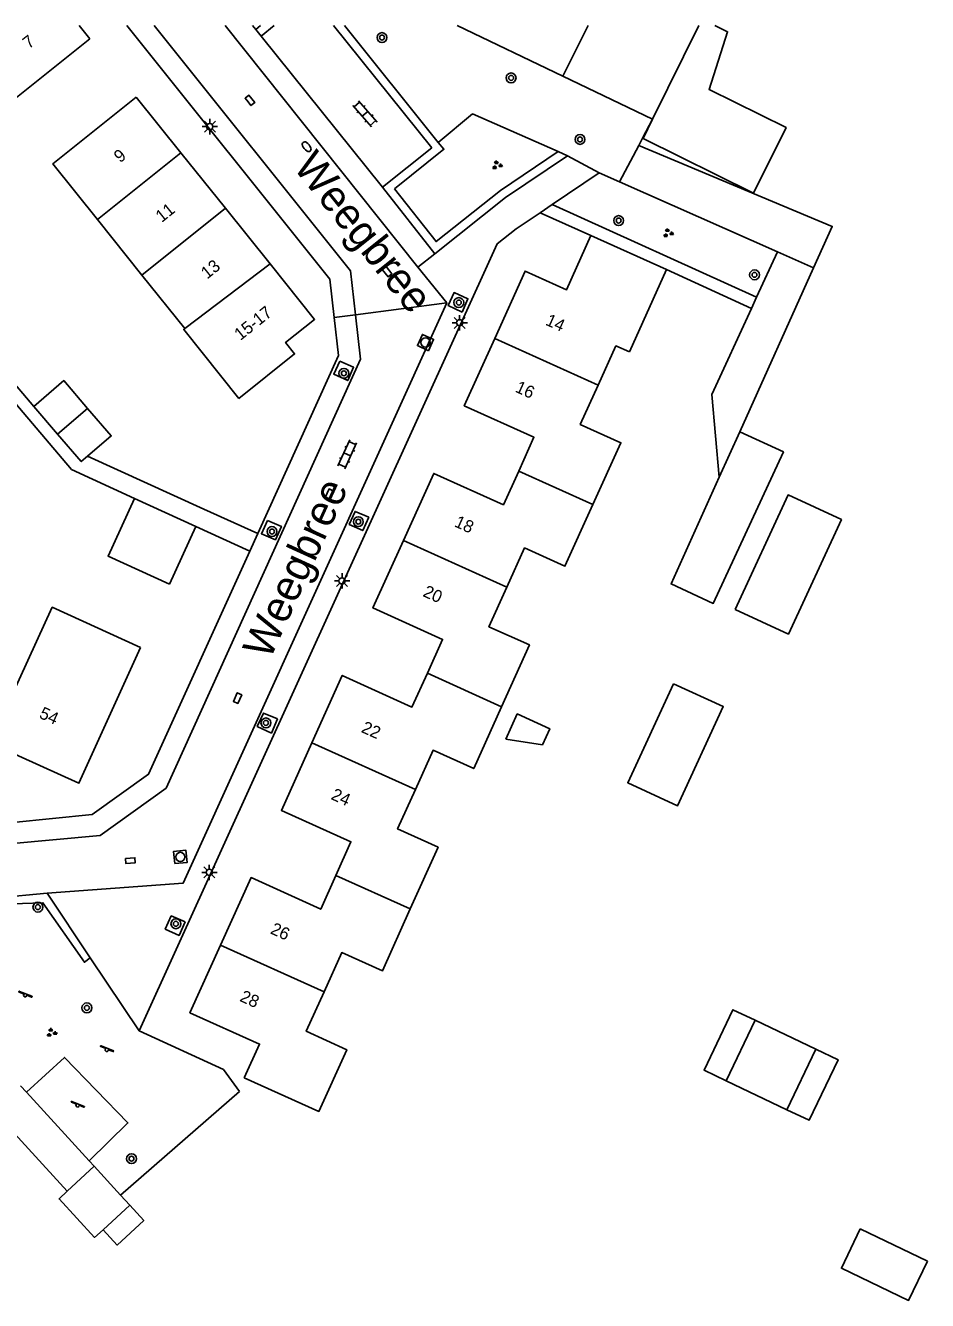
# Model space of a CAD drawing. Extents: x 136000 to 141000, y 400494 to 402006.
# Drawn here: x 137393.1 to 137466.3, y 401896.6 to 402000 of the extents above; entities that cross this region are included whole.
import ezdxf

# ---------------------------------------------------------------- set-up
doc = ezdxf.new("R2010")
doc.units = 0
for name, color, linetype in [('gg-afsc-erfafscheiding', 7, 'Continuous'), ('gg-afsc-hekwerk', 7, 'Continuous'), ('gg-anno-huisnummerreeks BGT', 7, 'Continuous'), ('gg-anno-openbare ruimte label', 7, 'Continuous'), ('gg-bbg-bijgebouw', 7, 'Continuous'), ('gg-bbg-gedigitaliseerde bebouwing', 7, 'Continuous'), ('gg-bbg-gedigitaliseerde bijgebouw', 7, 'Continuous'), ('gg-bbg-hoofdgebouw', 7, 'Continuous'), ('gg-bbg-luifel en loopbrug', 7, 'Continuous'), ('gg-bbg-tussenscheiding', 7, 'Continuous'), ('gg-knt-onverhard', 7, 'Continuous'), ('gg-knt-verharding', 7, 'Continuous'), ('gg-knt-verharding nz', 7, 'Continuous'), ('gt-grn-groengrens', 7, 'Continuous'), ('gt-grn-weggrens', 7, 'Continuous'), ('gt-symb-boom', 7, 'Continuous'), ('gt-symb-brandkraan', 7, 'Continuous'), ('gt-symb-groenvak', 7, 'Continuous'), ('gt-symb-klinker verharding', 7, 'Continuous'), ('gt-symb-kolk', 7, 'Continuous'), ('gt-symb-lichtmast', 7, 'Continuous'), ('gt-symb-rioolschacht', 7, 'Continuous'), ('gt-symb-speelvoorziening', 7, 'Continuous')]:
    doc.layers.add(name, color=color, linetype=linetype)

# ---------------------------------------------------------------- blocks, each defined once
blk = doc.blocks.new('gt0-BOOM')
at = {"layer": 'gt-symb-boom'}
for radius in [0.4, 0.2]:
    blk.add_circle((0, 0), radius, dxfattribs=at)
blk = doc.blocks.new('gt0-GRVAK')
at = {"layer": 'gt-symb-groenvak'}
for p, q in [((-0.11, 0.19), (-0.23, 0.24)), ((-0.18, 0.15), (0.09, 0.15)), ((-0.09, 0.21), (-0.16, 0.32)), ((-0.05, 0.21), (-0.05, 0.39)), ((0, 0.21), (0.06, 0.32)), ((0.02, 0.19), (0.13, 0.24)), ((0.26, -0.05), (0.2, 0.06)), ((0.3, -0.05), (0.3, 0.13)), ((0.35, -0.05), (0.41, 0.06)), ((-0.24, -0.23), (-0.36, -0.18)), ((-0.32, -0.26), (-0.05, -0.26)), ((-0.23, -0.21), (-0.29, -0.09)), ((-0.18, -0.2), (-0.18, -0.02)), ((-0.14, -0.21), (-0.07, -0.09)), ((-0.12, -0.23), (0, -0.18)), ((0.24, -0.07), (0.12, -0.02)), ((0.17, -0.11), (0.44, -0.11)), ((0.37, -0.07), (0.49, -0.02))]:
    blk.add_line(p, q, dxfattribs=at)
blk = doc.blocks.new('gt0-RS')
at = {"layer": 'gt-symb-rioolschacht'}
blk.add_lwpolyline([(-0.5, -0.5), (0.5, -0.5), (0.5, 0.5), (-0.5, 0.5)], close=True, dxfattribs=at)
blk.add_circle((0, 0), 0.375, dxfattribs=at)
blk = doc.blocks.new('gt0-LMAST')
at = {"layer": 'gt-symb-lichtmast'}
for p, q in [((-0.18, 0.17), (-0.45, 0.44)), ((-0.01, 0.25), (-0.01, 0.62)), ((0.17, 0.17), (0.44, 0.44)), ((-0.26, 0), (-0.63, 0)), ((-0.18, -0.18), (-0.45, -0.45)), ((-0.01, -0.25), (-0.01, -0.63)), ((0.44, -0.45), (0.17, -0.18)), ((0.24, 0), (0.62, 0))]:
    blk.add_line(p, q, dxfattribs=at)
blk.add_circle((-0.01, 0), 0.25, dxfattribs=at)
blk = doc.blocks.new('gt0-KOLK')
at = {"layer": 'gt-symb-kolk'}
blk.add_lwpolyline([(0, 0), (0.38, 0), (0.38, 0.4), (-0.38, 0.4), (-0.38, 0), (0, 0)], dxfattribs=at)
blk = doc.blocks.new('gt0-BR')
at = {"layer": 'gt-symb-brandkraan'}
for centre, radius, start, end in [((-0.24, 0), 0.206, 107.5669, 252.4331), ((0.6, -2.66), 3, 106.892, 107.5669), ((0, -0.69), 0.938, 73.108, 106.892), ((-0.6, -2.66), 3, 72.4331, 73.108), ((0.24, 0), 0.206, 287.567, 72.4331), ((0.6, 2.66), 3, 252.4331, 253.108), ((0, 0.69), 0.938, 253.108, 286.8921), ((-0.6, 2.66), 3, 286.8921, 287.567)]:
    blk.add_arc(centre, radius, start, end, dxfattribs=at)
blk = doc.blocks.new('gt0-KL1')
at = {"layer": 'gt-symb-klinker verharding'}
for p, q in [((-1.15, 0.3), (1.15, 0.3)), ((-1, -0.3), (-1, 0.3)), ((-0.5, 0.3), (-0.5, 0.45)), ((0, -0.3), (0, 0.3)), ((0.5, 0.3), (0.5, 0.45)), ((1, -0.3), (1, 0.3)), ((-1.15, -0.3), (1.15, -0.3)), ((-0.5, -0.45), (-0.5, -0.3)), ((0.5, -0.45), (0.5, -0.3))]:
    blk.add_line(p, q, dxfattribs=at)
blk = doc.blocks.new('gt0-SV')
at = {"layer": 'gt-symb-speelvoorziening'}
for p, q in [((-0.48, 0.26), (-0.08, 0.1)), ((0.54, -0.08), (-0.45, 0.32)), ((0.13, 0.01), (0.51, -0.14))]:
    blk.add_line(p, q, dxfattribs=at)
for centre, radius, start, end in [((-0.47, 0.29), 0.0369, 63.6251, 252.6602), ((0, -0.01), 0.128, 127.6866, 8.5986), ((0.53, -0.11), 0.0363, 243.5085, 72.5436)]:
    blk.add_arc(centre, radius, start, end, dxfattribs=at)

msp = doc.modelspace()

# ---------------------------------------------------------------- linework, layer by layer
at = {"layer": 'gg-afsc-erfafscheiding'}
for p, q in [((137407.61, 401960.78), (137398.17, 401965.06)), ((137411.98, 401958.8), (137407.61, 401960.78)), ((137406.96, 401959.37), (137411.33, 401957.37))]:
    msp.add_line(p, q, dxfattribs=at)
for points in [[(137390.82, 401971.1), (137391.58, 401971.74), (137393.83, 401969.11)], [(137401.97, 401961.65), (137396.88, 401963.99), (137390.82, 401971.1)], [(137402.37, 401918.47), (137409.19, 401915.33), (137410.5, 401913.56)]]:
    msp.add_lwpolyline(points, dxfattribs=at)
at = {"layer": 'gg-afsc-hekwerk'}
msp.add_line((137410.5, 401913.56), (137400.85, 401905.14), dxfattribs=at)
at = {"layer": 'gg-bbg-bijgebouw'}
for p, q in [((137404.81, 401954.69), (137406.96, 401959.37)), ((137392.75, 401914.01), (137393.22, 401913.5)), ((137393.22, 401913.5), (137398.31, 401907.92)), ((137398.31, 401907.92), (137398.71, 401907.48))]:
    msp.add_line(p, q, dxfattribs=at)
at = {"layer": 'gg-bbg-gedigitaliseerde bebouwing'}
for p, q in [((137436.72, 401995.88), (137438.78, 402000)), ((137402.59, 401979.76), (137398.99, 401984.27)), ((137406.06, 401975.42), (137402.59, 401979.76)), ((137445.12, 401980.22), (137442.11, 401973.53))]:
    msp.add_line(p, q, dxfattribs=at)
for points in [[(137398.35, 401998.92), (137391.6, 401993.51), (137387.99, 401998.03)], [(137398.99, 401984.27), (137395.37, 401988.79), (137402.13, 401994.19)], [(137410.44, 401969.75), (137405.97, 401975.35), (137406.06, 401975.42)], [(137442.11, 401973.53), (137441.02, 401974.02), (137439.57, 401970.83)], [(137439.57, 401970.83), (137438.13, 401967.65), (137441.42, 401966.16), (137439.16, 401961.15)], [(137439.16, 401961.15), (137436.89, 401956.14), (137433.61, 401957.63), (137432.17, 401954.44)], [(137432.17, 401954.44), (137430.72, 401951.24), (137434.01, 401949.76), (137431.75, 401944.75)], [(137391.16, 401946.14), (137392.07, 401945.73), (137395.31, 401952.82), (137402.47, 401949.55)], [(137431.75, 401944.75), (137429.49, 401939.74), (137426.2, 401941.22), (137424.76, 401938.04)], [(137424.76, 401938.04), (137423.31, 401934.84), (137426.6, 401933.35), (137424.34, 401928.35)], [(137424.34, 401928.35), (137422.08, 401923.33), (137418.79, 401924.82), (137417.35, 401921.63)], [(137417.35, 401921.63), (137415.91, 401918.43), (137419.19, 401916.94), (137416.93, 401911.93), (137410.88, 401914.65)]]:
    msp.add_lwpolyline(points, dxfattribs=at)
at = {"layer": 'gg-bbg-gedigitaliseerde bijgebouw'}
for p, q in [((137395.75, 401966.87), (137393.83, 401969.11)), ((137449.4, 401963.37), (137451.06, 401967.06)), ((137401.97, 401961.65), (137406.96, 401959.37)), ((137452.31, 401919.32), (137449.97, 401914.41)), ((137457.22, 401916.98), (137452.31, 401919.32)), ((137454.88, 401912.07), (137457.22, 401916.98)), ((137449.97, 401914.41), (137454.88, 401912.07)), ((137396.53, 401905.46), (137390.43, 401912.12)), ((137398.71, 401907.48), (137396.53, 401905.46)), ((137401.6, 401904.32), (137399.43, 401902.33)), ((137460.84, 401902.41), (137466.29, 401899.8))]:
    msp.add_line(p, q, dxfattribs=at)
for points in [[(137393.83, 401969.11), (137396.25, 401971.2), (137398.18, 401968.95)], [(137398.17, 401965.06), (137400.1, 401966.71), (137398.18, 401968.95)], [(137449.4, 401963.37), (137445.5, 401954.71), (137448.92, 401953.13), (137454.6, 401965.42), (137451.06, 401967.06)], [(137395.75, 401966.87), (137397.67, 401964.63), (137398.17, 401965.06)], [(137450.69, 401952.63), (137454.98, 401961.93), (137459.3, 401959.93), (137455.01, 401950.64), (137450.69, 401952.63)], [(137404.81, 401954.69), (137399.84, 401956.97), (137401.97, 401961.65)], [(137445.69, 401946.62), (137449.73, 401944.76), (137446.02, 401936.72), (137441.98, 401938.59), (137445.69, 401946.62)], [(137432.09, 401942.12), (137433.02, 401944.17), (137435.65, 401942.97), (137435.06, 401941.67), (137432.09, 401942.12)], [(137401.6, 401904.32), (137402.73, 401903.09), (137400.57, 401901.09), (137399.43, 401902.33)], [(137466.29, 401899.8), (137464.75, 401896.6), (137459.3, 401899.21), (137460.84, 401902.41)]]:
    msp.add_lwpolyline(points, dxfattribs=at)
at = {"layer": 'gg-bbg-hoofdgebouw'}
for p, q in [((137397.49, 402000), (137398.35, 401998.92)), ((137443.99, 401992.4), (137447.75, 402000)), ((137443.99, 401992.4), (137436.72, 401995.88)), ((137402.13, 401994.19), (137405.74, 401989.68)), ((137405.74, 401989.68), (137409.36, 401985.18)), ((137409.36, 401985.18), (137412.97, 401980.68)), ((137438.98, 401982.96), (137445.12, 401980.22))]:
    msp.add_line(p, q, dxfattribs=at)
for points in [[(137438.98, 401982.96), (137437.02, 401978.57), (137433.66, 401980.09), (137431.19, 401974.62)], [(137412.97, 401980.68), (137416.58, 401976.17), (137414.23, 401974.3), (137414.97, 401973.36), (137410.44, 401969.75)], [(137431.19, 401974.62), (137428.72, 401969.16), (137434.37, 401966.61), (137433.14, 401963.87)], [(137433.14, 401963.87), (137431.9, 401961.13), (137426.25, 401963.68), (137423.8, 401958.24)], [(137423.8, 401958.24), (137421.32, 401952.76), (137426.97, 401950.21), (137425.73, 401947.47)], [(137402.47, 401949.55), (137397.47, 401938.55), (137389.39, 401942.21), (137391.16, 401946.14)], [(137425.73, 401947.47), (137424.48, 401944.73), (137418.83, 401947.29), (137416.36, 401941.82)], [(137416.36, 401941.82), (137413.89, 401936.35), (137419.53, 401933.8), (137418.31, 401931.07)], [(137418.31, 401931.07), (137417.08, 401928.33), (137411.43, 401930.89), (137408.95, 401925.42)], [(137408.95, 401925.42), (137406.47, 401919.94), (137412.12, 401917.39), (137410.88, 401914.65)]]:
    msp.add_lwpolyline(points, dxfattribs=at)
at = {"layer": 'gg-bbg-luifel en loopbrug'}
for p, q in [((137400.85, 401905.14), (137398.71, 401907.48)), ((137401.6, 401904.32), (137400.85, 401905.14))]:
    msp.add_line(p, q, dxfattribs=at)
for points in [[(137443.99, 401992.4), (137443.22, 401990.84), (137452.19, 401986.41), (137454.82, 401991.72), (137448.58, 401994.81), (137450.07, 401999.49), (137449.04, 402000)], [(137452.31, 401919.32), (137450.51, 401920.18), (137448.17, 401915.27), (137449.97, 401914.41)], [(137457.22, 401916.98), (137459.03, 401916.12), (137456.69, 401911.21), (137454.88, 401912.07)], [(137399.43, 401902.33), (137398.75, 401901.71), (137395.86, 401904.84), (137396.53, 401905.46)]]:
    msp.add_lwpolyline(points, dxfattribs=at)
at = {"layer": 'gg-bbg-tussenscheiding'}
for p, q in [((137405.74, 401989.68), (137398.99, 401984.27)), ((137409.36, 401985.18), (137402.59, 401979.76)), ((137412.97, 401980.68), (137406.06, 401975.42)), ((137431.19, 401974.62), (137439.57, 401970.83)), ((137395.75, 401966.87), (137398.18, 401968.95)), ((137433.14, 401963.87), (137439.16, 401961.15)), ((137423.8, 401958.24), (137432.17, 401954.44)), ((137425.73, 401947.47), (137431.75, 401944.75)), ((137416.36, 401941.82), (137424.76, 401938.04)), ((137418.31, 401931.07), (137424.34, 401928.35)), ((137408.95, 401925.42), (137417.35, 401921.63))]:
    msp.add_line(p, q, dxfattribs=at)
at = {"layer": 'gg-knt-onverhard'}
msp.add_lwpolyline([(137398.31, 401907.92), (137401.45, 401911), (137396.3, 401916.31), (137393.22, 401913.5)], dxfattribs=at)
at = {"layer": 'gg-knt-verharding'}
for p, q in [((137411.56, 402000), (137411.82, 401999.67)), ((137412.26, 401999.13), (137411.82, 401999.67)), ((137412.26, 401999.13), (137413.31, 402000)), ((137418.12, 402000), (137426.08, 401990.07)), ((137426.08, 401990.07), (137422.08, 401986.88)), ((137439.66, 401988.06), (137437.1, 401989.44)), ((137435.86, 401985.48), (137439.66, 401988.06)), ((137426.33, 401981.49), (137422.08, 401986.88)), ((137434.89, 401984.82), (137435.86, 401985.48)), ((137411.33, 401957.37), (137411.98, 401958.8)), ((137394.89, 401929.64), (137390.85, 401929.26)), ((137394.89, 401929.64), (137398.4, 401924.4)), ((137398.4, 401924.4), (137402.37, 401918.47))]:
    msp.add_line(p, q, dxfattribs=at)
for points in [[(137401.36, 402000), (137417.82, 401979.42), (137418.17, 401976.33)], [(137437.1, 401989.44), (137432.08, 401986.06), (137426.33, 401981.49)], [(137402.37, 401918.47), (137431.38, 401982.3), (137432.94, 401983.5), (137434.89, 401984.82)], [(137428.55, 401976.76), (137427.43, 401977.29), (137427.9, 401978.34), (137429.02, 401977.84), (137428.55, 401976.76)], [(137411.98, 401958.8), (137418.52, 401973.23), (137418.17, 401976.33)], [(137418.64, 401972.77), (137418.14, 401971.71), (137419.28, 401971.2), (137419.75, 401972.28), (137418.64, 401972.77)], [(137412.78, 401959.86), (137413.89, 401959.38), (137413.41, 401958.3), (137412.27, 401958.78), (137412.78, 401959.86)], [(137420.99, 401960.13), (137420.49, 401959.04), (137419.39, 401959.54), (137419.87, 401960.59), (137420.99, 401960.13)], [(137392.12, 401935.37), (137398.56, 401936.01), (137403.12, 401939.27), (137411.33, 401957.37)], [(137413.58, 401943.76), (137413.09, 401942.62), (137411.93, 401943.16), (137412.45, 401944.24), (137413.58, 401943.76)], [(137406.09, 401927.3), (137404.96, 401927.79), (137404.47, 401926.72), (137405.6, 401926.21), (137406.09, 401927.3)]]:
    msp.add_lwpolyline(points, dxfattribs=at)
at = {"layer": 'gg-knt-verharding nz'}
for p, q in [((137409.33, 402000), (137424.97, 401980.41)), ((137422.08, 401986.88), (137412.26, 401999.13)), ((137424.97, 401980.41), (137427.3, 401977.5))]:
    msp.add_line(p, q, dxfattribs=at)
for points in [[(137403.57, 402000), (137419.49, 401980.11), (137419.9, 401976.53)], [(137427.3, 401977.5), (137405.94, 401930.45), (137394.89, 401929.64)], [(137419.9, 401976.53), (137420.3, 401972.94), (137404.54, 401938.14), (137399.19, 401934.32), (137391.81, 401933.63)]]:
    msp.add_lwpolyline(points, dxfattribs=at)
at = {"layer": 'gt-grn-groengrens'}
for p, q in [((137411.82, 401999.67), (137412.21, 402000)), ((137419.02, 402000), (137426.62, 401990.52)), ((137428.15, 402000), (137436.72, 401995.88)), ((137426.62, 401990.52), (137429.4, 401992.83)), ((137436.34, 401989.77), (137429.4, 401992.83)), ((137437.1, 401989.44), (137436.34, 401989.77)), ((137442.87, 401990.27), (137441.31, 401987.33)), ((137441.31, 401987.33), (137439.66, 401988.06)), ((137454.12, 401981.65), (137441.31, 401987.33)), ((137438.98, 401982.96), (137434.89, 401984.82)), ((137452.43, 401977.97), (137435.86, 401985.48)), ((137452.43, 401977.97), (137454.12, 401981.65)), ((137457.05, 401980.35), (137454.12, 401981.65)), ((137452.01, 401977.06), (137445.12, 401980.22)), ((137451.06, 401967.06), (137457.05, 401980.35)), ((137452.01, 401977.06), (137452.43, 401977.97))]:
    msp.add_line(p, q, dxfattribs=at)
for points in [[(137443.99, 401992.4), (137443.18, 401990.86), (137442.87, 401990.27)], [(137426.62, 401990.52), (137427.07, 401989.97), (137423.06, 401986.76)], [(137436.34, 401989.77), (137431.67, 401986.62), (137426.44, 401982.48), (137423.06, 401986.76)], [(137442.87, 401990.27), (137458.56, 401983.71), (137457.05, 401980.35)], [(137452.01, 401977.06), (137448.79, 401970.07), (137449.4, 401963.37)], [(137398.4, 401924.4), (137397.92, 401924.03), (137394.55, 401928.86), (137391.25, 401928.74), (137390.55, 401928.49), (137390.51, 401928.95)]]:
    msp.add_lwpolyline(points, dxfattribs=at)
at = {"layer": 'gt-grn-weggrens'}
for p, q in [((137426.33, 401981.49), (137424.97, 401980.41)), ((137427.3, 401977.5), (137419.9, 401976.53)), ((137419.9, 401976.53), (137418.17, 401976.33))]:
    msp.add_line(p, q, dxfattribs=at)

# ---------------------------------------------------------------- block references
at = {"layer": 'gt-symb-boom'}
for p, rotation in [((137422.05, 401999.02), 128.7492769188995), ((137432.52, 401995.75), 39.32164076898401), ((137438.11, 401990.76), -25.591424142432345), ((137441.24, 401984.18), 155.5370731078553), ((137452.26, 401979.78), 155.537073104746)]:
    msp.add_blockref('gt0-BOOM', p, dxfattribs=dict(at, rotation=rotation))
for p in [(137428.28, 401977.53), (137418.96, 401971.79), (137420.13, 401959.76), (137413.13, 401958.96), (137412.64, 401943.44), (137394.15, 401928.5), (137405.34, 401927.15), (137398.12, 401920.33), (137401.74, 401908.1)]:
    msp.add_blockref('gt0-BOOM', p, dxfattribs=at)
at = {"layer": 'gt-symb-brandkraan', "rotation": -51.37599600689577}
msp.add_blockref('gt0-BR', (137415.94, 401990.17), dxfattribs=at)
at = {"layer": 'gt-symb-groenvak'}
for p in [(137431.37, 401988.67), (137445.24, 401983.16), (137395.24, 401918.31)]:
    msp.add_blockref('gt0-GRVAK', p, dxfattribs=at)
at = {"layer": 'gt-symb-klinker verharding'}
for p, rotation in [((137420.67, 401992.84), -48.808688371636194), ((137419.23, 401965.22), 65.61293328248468)]:
    msp.add_blockref('gt0-KL1', p, dxfattribs=dict(at, rotation=rotation))
at = {"layer": 'gt-symb-kolk'}
for p, rotation in [((137411.19, 401993.8), -51.37599600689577), ((137422.31, 401979.92), -51.375996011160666), ((137417.97, 401961.9), 65.61293328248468), ((137410.52, 401945.37), 65.61293328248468), ((137401.67, 401932.07), 5.334440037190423)]:
    msp.add_blockref('gt0-KOLK', p, dxfattribs=dict(at, rotation=rotation))
at = {"layer": 'gt-symb-lichtmast'}
for p in [(137408.1, 401991.8), (137428.36, 401975.89), (137418.82, 401954.96), (137408.06, 401931.32)]:
    msp.add_blockref('gt0-LMAST', p, dxfattribs=at)
at = {"layer": 'gt-symb-rioolschacht'}
for p, rotation in [((137425.58, 401974.29), 65.6129332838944), ((137405.7, 401932.57), 5.334440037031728)]:
    msp.add_blockref('gt0-RS', p, dxfattribs=dict(at, rotation=rotation))
at = {"layer": 'gt-symb-speelvoorziening'}
for p in [(137393.11, 401921.35), (137399.73, 401916.93), (137397.36, 401912.42)]:
    msp.add_blockref('gt0-SV', p, dxfattribs=at)

# ---------------------------------------------------------------- texts
at = {"layer": 'gg-anno-huisnummerreeks BGT'}
for s, rotation, p in [('7', 38.6, (137393.42, 401998.06)), ('9', 38.7, (137400.81, 401988.82)), ('11', 38.7, (137404.19, 401983.98)), ('13', 38.7, (137407.87, 401979.39)), ('15-17', 38.7, (137410.57, 401974.41)), ('14', 335.7, (137435.24, 401975.75)), ('16', 335.7, (137432.78, 401970.32)), ('18', 335.7, (137427.85, 401959.4)), ('20', 335.7, (137425.3, 401953.74)), ('54', 335.6, (137394.18, 401943.88)), ('22', 335.7, (137420.3, 401942.72)), ('24', 335.7, (137417.85, 401937.28)), ('26', 335.6, (137412.93, 401926.39)), ('28', 335.6, (137410.45, 401920.91))]:
    msp.add_text(s, height=1, rotation=rotation, dxfattribs=at).set_placement(p)
at = {"layer": 'gg-anno-openbare ruimte label'}
for rotation, p in [(308.6, (137414.78, 401988.51)), (65.5, (137412.95, 401948.48))]:
    msp.add_text('Weegbree', height=2.5, rotation=rotation, dxfattribs=at).set_placement(p)

doc.saveas('drawing.dxf')
